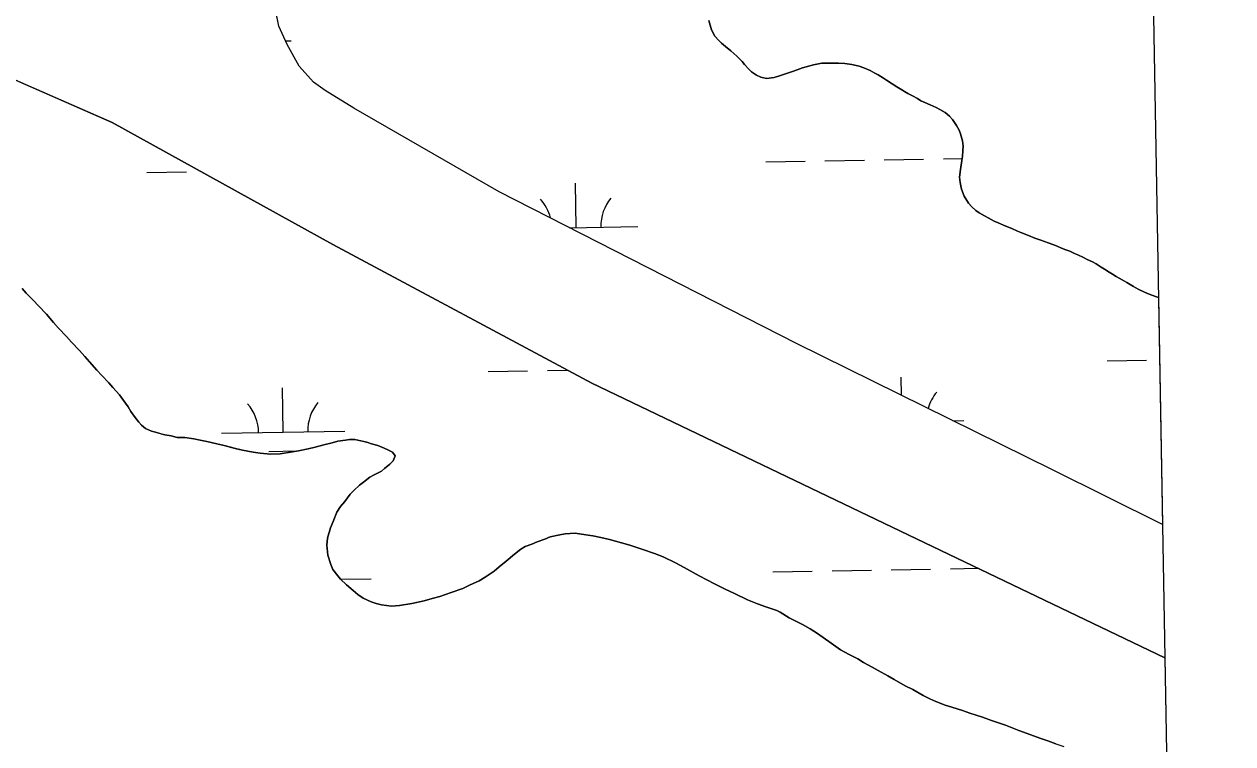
# Model space of a CAD drawing. Extents: x 3887375 to 3925618, y 296674 to 322633.
# Drawn here: x 3922438 to 3923418, y 311109 to 311693 of the extents above; entities that cross this region are included whole.
import ezdxf

# ---------------------------------------------------------------- set-up
doc = ezdxf.new("R2010")
doc.units = 0
for name, color, linetype in [('V-GRID-FRAM', 7, 'Continuous'), ('V-TOPO-SHOR', 7, 'Continuous'), ('V-WETL-SWMP', 7, 'Continuous')]:
    doc.layers.add(name, color=color, linetype=linetype)

msp = doc.modelspace()

# ---------------------------------------------------------------- linework, layer by layer
at = {"layer": 'V-GRID-FRAM'}
msp.add_lwpolyline([(3891343.33, 320285.84), (3923192.81, 320832.52), (3923512.79, 302652.88), (3891647.44, 302105.93), (3891343.33, 320285.84)], dxfattribs=at)
at = {"layer": 'V-TOPO-SHOR'}
for points in [[(3923360.82, 311287.28), (3923271.14, 311331.82), (3923064.08, 311433.89), (3922823.04, 311557.08), (3922705, 311624.93), (3922681.75, 311639.31), (3922672.37, 311646.05), (3922660.75, 311659.05), (3922650.95, 311676.54), (3922644.26, 311691.32), (3922638.95, 311718.2), (3922633.64, 311748.2), (3922633.22, 311762.53), (3922635.94, 311774.61), (3922645.37, 311788.47), (3922737.48, 311943.61), (3922821.52, 312095.2), (3922935.68, 312299.09)], [(3923362.72, 311179.01), (3923161.37, 311275.55), (3922898.23, 311401.94), (3922688.12, 311514.36), (3922509.14, 311613.14), (3922365.12, 311676.36), (3922214.56, 311747.5), (3922019.33, 311846.61), (3921898.41, 311909.93), (3921722.38, 311994.09), (3921643.31, 312035.11)], [(3923025.5, 311656.59), (3923022, 311660.41), (3923020.02, 311662.7), (3923015.76, 311667.14), (3923010.89, 311671.27), (3923006.47, 311674.79), (3923003.27, 311677.54), (3923000.99, 311679.68), (3922997.94, 311683.2), (3922995.21, 311688.54), (3922992.94, 311695.87)], [(3923357.58, 311471.28), (3923355.25, 311472.19), (3923350.07, 311474.03), (3923346.41, 311475.57), (3923341.07, 311478.17), (3923337.27, 311480.32), (3923331.93, 311483.53), (3923328.12, 311485.52), (3923323.24, 311488.28), (3923320.35, 311490.11), (3923317.76, 311491.8), (3923313.8, 311494.4), (3923311.06, 311495.93), (3923307.1, 311498.53), (3923304.2, 311500.22), (3923299.78, 311502.21), (3923296.73, 311503.74), (3923292.31, 311505.89), (3923289.42, 311507.12), (3923285.76, 311508.8), (3923282.41, 311510.03), (3923279.05, 311511.41), (3923275.55, 311512.94), (3923272.04, 311514.17), (3923268.23, 311515.71), (3923262.28, 311517.7), (3923257.41, 311519.39), (3923252.22, 311521.54), (3923246.12, 311523.99), (3923243.23, 311525.22), (3923238.66, 311527.36), (3923233.78, 311529.05), (3923227.53, 311531.81), (3923224.33, 311533.35), (3923219.45, 311535.95), (3923216.4, 311537.48), (3923212.14, 311540.09), (3923209.55, 311541.92), (3923206.2, 311544.83), (3923203.46, 311547.73), (3923199.96, 311553.38), (3923197.99, 311559.18), (3923196.78, 311564.68), (3923196.33, 311568.8), (3923196.96, 311575.21), (3923198.04, 311582.53), (3923198.66, 311585.58), (3923198.98, 311590.61), (3923199.13, 311593.97), (3923198.69, 311598.39), (3923197.17, 311604.04), (3923196.11, 311606.94), (3923193.83, 311610.76), (3923190.48, 311615.65), (3923188.05, 311618.4), (3923184.55, 311621.46), (3923180.28, 311623.76), (3923177.39, 311625.29), (3923172.36, 311627.59), (3923168.09, 311629.58), (3923165.04, 311630.96), (3923162.14, 311632.65), (3923158.03, 311634.79), (3923154.37, 311636.78), (3923148.13, 311640.46), (3923145.54, 311642.14), (3923141.57, 311644.74), (3923137.16, 311647.5), (3923134.57, 311649.34), (3923130.3, 311651.79), (3923127.71, 311653.32), (3923123.75, 311655.46), (3923118.72, 311657.61), (3923114.91, 311658.84), (3923108.96, 311660.22), (3923103.16, 311661), (3923098.13, 311661.32), (3923093.4, 311661.48), (3923090.35, 311661.48), (3923084.55, 311661.35), (3923077.84, 311659.99), (3923071.88, 311658.47), (3923068.83, 311657.57), (3923064.56, 311656.05), (3923060.74, 311654.68), (3923053.56, 311652.26), (3923050.36, 311651.2), (3923045.93, 311649.83), (3923039.83, 311649.08), (3923035.1, 311650.01), (3923031.59, 311651.54), (3923027.63, 311654.45), (3923025.5, 311656.59)], [(3922436.1, 311478.72), (3922439.47, 311474.85), (3922445, 311469.05), (3922449.34, 311464.46), (3922455.83, 311457.69), (3922461.61, 311450.93), (3922465.7, 311446.57), (3922472.2, 311439.56), (3922476.05, 311434.97), (3922482.54, 311428.21), (3922486.88, 311423.37), (3922490.73, 311419.02), (3922496.74, 311412.25), (3922500.83, 311408.14), (3922506.37, 311402.1), (3922509.74, 311398.23), (3922515.03, 311392.43), (3922517.92, 311388.57), (3922522.01, 311382.53), (3922524.17, 311378.91), (3922527.78, 311374.07), (3922530.66, 311370.21), (3922532.83, 311367.79), (3922536.2, 311365.13), (3922541.02, 311362.95), (3922544.15, 311361.98), (3922548.74, 311360.76), (3922551.87, 311360.03), (3922556.93, 311359.05), (3922561.75, 311357.84), (3922568.03, 311357.82), (3922575.26, 311356.6), (3922580.57, 311355.63)], [(3922580.57, 311355.63), (3922585.87, 311354.41), (3922594.07, 311352.7), (3922599.85, 311351.24), (3922609.01, 311348.81), (3922614.8, 311347.35), (3922623.48, 311345.88), (3922629.27, 311345.15), (3922637.47, 311344.17), (3922645.43, 311344.39), (3922655.32, 311346.06), (3922660.15, 311347.01), (3922668.11, 311348.44), (3922673.67, 311349.88), (3922680.91, 311351.79), (3922687.66, 311353.46), (3922692.01, 311354.66), (3922698.28, 311355.61), (3922701.66, 311356.09), (3922706, 311356.08), (3922713.23, 311354.61), (3922716.37, 311353.64), (3922719.5, 311352.67), (3922724.57, 311351.21), (3922727.7, 311350), (3922732.04, 311348.06), (3922736.37, 311345.88), (3922738.54, 311342.98), (3922737.08, 311338.88), (3922734.42, 311335.99), (3922730.07, 311332.63), (3922727.42, 311330.46), (3922721.14, 311327.1), (3922718, 311325.66), (3922712.92, 311321.57), (3922709.78, 311319.16), (3922705.19, 311314.83), (3922702.05, 311311.7), (3922697.69, 311305.92), (3922694.31, 311301.83), (3922691.4, 311297.25), (3922688.25, 311289.54), (3922686.07, 311284.48), (3922683.88, 311276.04), (3922683.14, 311270.49), (3922684.09, 311262.29), (3922686.48, 311254.8), (3922688.16, 311250.7), (3922692.01, 311245.63), (3922694.42, 311242.97), (3922699.23, 311238.38), (3922704.53, 311233.78), (3922708.38, 311230.4), (3922712.72, 311227.49), (3922719.23, 311224.34), (3922723.32, 311223.13), (3922727.42, 311221.91), (3922735.62, 311220.93), (3922742.13, 311221.4), (3922752.27, 311223.06), (3922762.16, 311225.21), (3922768.68, 311227.13), (3922774.72, 311228.81), (3922784.13, 311231.92), (3922793.54, 311235.28), (3922798.86, 311237.92), (3922806.83, 311241.52), (3922811.66, 311244.4), (3922818.9, 311249.45), (3922823.01, 311252.82), (3922828.57, 311257.39), (3922835.34, 311263.17), (3922840.41, 311267.26), (3922844.04, 311269.42), (3922849.59, 311271.34), (3922853.69, 311273.02), (3922859.97, 311275.18), (3922864.31, 311277.1), (3922872.04, 311278.77), (3922876.62, 311279.72), (3922884.58, 311280.19), (3922893.27, 311278.72), (3922899.05, 311277.99), (3922905.32, 311276.77), (3922912.31, 311275.06), (3922922.2, 311272.39), (3922928.95, 311270.44), (3922939.55, 311267.04), (3922948.95, 311263.65), (3922955.94, 311260.98), (3922966.06, 311256.13), (3922973.05, 311252.26), (3922985.1, 311245.48), (3922997.63, 311238.93), (3923006.3, 311234.82), (3923013.77, 311231.18), (3923024.38, 311226.09), (3923032.33, 311222.94), (3923039.08, 311220.51), (3923048, 311217.36), (3923050.89, 311216.14)], [(3923050.89, 311216.14), (3923058.11, 311211.54), (3923068.96, 311205.98), (3923075.22, 311202.58), (3923081, 311198.71), (3923092.32, 311190.97), (3923099.79, 311185.64), (3923106.78, 311181.77), (3923113.76, 311178.14), (3923118.34, 311175.23), (3923125.57, 311171.6), (3923130.39, 311168.69), (3923138.1, 311164.34), (3923143.4, 311161.43), (3923152.31, 311156.34), (3923158.34, 311153.43), (3923166.77, 311148.59), (3923172.07, 311145.69), (3923177.13, 311143.51), (3923184.6, 311140.59), (3923189.91, 311138.9), (3923198.58, 311136.22), (3923204.61, 311134.28), (3923214.98, 311130.88), (3923222.21, 311128.21), (3923233.54, 311124.33), (3923244.38, 311120.2), (3923251.13, 311117.78), (3923261.5, 311113.89), (3923268, 311111.71), (3923274.27, 311109.28), (3923280.78, 311107.1)]]:
    msp.add_lwpolyline(points, dxfattribs=at)
at = {"layer": 'V-WETL-SWMP'}
for p, q in [((3922644.26, 311691.32), (3922638.95, 311718.19)), ((3922650.95, 311676.54), (3922644.26, 311691.32)), ((3922992.94, 311695.87), (3922995.21, 311688.54)), ((3922995.21, 311688.54), (3922997.94, 311683.2)), ((3922997.94, 311683.2), (3923000.99, 311679.68)), ((3922365.12, 311676.36), (3922509.14, 311613.14)), ((3922649.66, 311679.38), (3922654.39, 311679.46)), ((3922660.76, 311659.05), (3922650.95, 311676.54)), ((3923000.99, 311679.68), (3923003.27, 311677.54)), ((3923003.27, 311677.54), (3923006.47, 311674.79)), ((3923006.47, 311674.79), (3923010.89, 311671.27)), ((3923010.89, 311671.27), (3923015.76, 311667.14)), ((3923015.76, 311667.14), (3923020.02, 311662.7)), ((3923020.02, 311662.7), (3923022, 311660.41)), ((3923077.84, 311659.99), (3923084.55, 311661.35)), ((3923084.55, 311661.35), (3923090.35, 311661.48)), ((3923090.35, 311661.48), (3923093.4, 311661.48)), ((3923093.4, 311661.48), (3923098.13, 311661.32)), ((3923098.13, 311661.32), (3923103.16, 311661)), ((3923103.16, 311661), (3923108.96, 311660.22)), ((3922672.37, 311646.05), (3922660.76, 311659.05)), ((3923022, 311660.41), (3923025.5, 311656.59)), ((3923025.5, 311656.59), (3923027.63, 311654.45)), ((3923027.63, 311654.45), (3923031.59, 311651.54)), ((3923031.59, 311651.54), (3923035.1, 311650.01)), ((3923045.93, 311649.83), (3923050.36, 311651.2)), ((3923050.36, 311651.2), (3923053.56, 311652.26)), ((3923053.56, 311652.26), (3923060.74, 311654.68)), ((3923060.74, 311654.68), (3923064.56, 311656.05)), ((3923064.56, 311656.05), (3923068.83, 311657.56)), ((3923068.83, 311657.56), (3923071.88, 311658.47)), ((3923071.88, 311658.47), (3923077.84, 311659.99)), ((3923108.96, 311660.22), (3923114.91, 311658.84)), ((3923114.91, 311658.84), (3923118.72, 311657.61)), ((3923118.72, 311657.61), (3923123.75, 311655.46)), ((3923123.75, 311655.46), (3923127.71, 311653.32)), ((3923127.71, 311653.32), (3923130.3, 311651.79)), ((3923130.3, 311651.79), (3923134.57, 311649.34)), ((3922681.75, 311639.31), (3922672.37, 311646.05)), ((3923035.1, 311650.01), (3923039.83, 311649.08)), ((3923039.83, 311649.08), (3923045.93, 311649.83)), ((3923134.57, 311649.34), (3923137.16, 311647.5)), ((3923137.16, 311647.5), (3923141.58, 311644.74)), ((3923141.58, 311644.74), (3923145.54, 311642.14)), ((3923145.54, 311642.14), (3923148.13, 311640.46)), ((3922705, 311624.93), (3922681.75, 311639.31)), ((3923148.13, 311640.46), (3923154.37, 311636.78)), ((3923154.37, 311636.78), (3923158.03, 311634.79)), ((3923158.03, 311634.79), (3923162.15, 311632.65)), ((3923162.15, 311632.65), (3923165.04, 311630.96)), ((3922823.04, 311557.08), (3922705, 311624.93)), ((3923165.04, 311630.96), (3923168.09, 311629.58)), ((3923168.09, 311629.58), (3923172.36, 311627.59)), ((3923172.36, 311627.59), (3923177.39, 311625.29)), ((3923177.39, 311625.29), (3923180.28, 311623.76)), ((3923180.28, 311623.76), (3923184.55, 311621.46)), ((3923184.55, 311621.46), (3923188.05, 311618.4)), ((3922509.14, 311613.14), (3922688.12, 311514.36)), ((3923188.05, 311618.4), (3923190.48, 311615.65)), ((3923190.48, 311615.65), (3923193.83, 311610.76)), ((3923193.83, 311610.76), (3923196.11, 311606.94)), ((3923196.11, 311606.94), (3923197.17, 311604.04)), ((3923197.17, 311604.04), (3923198.69, 311598.39)), ((3923198.69, 311598.39), (3923199.13, 311593.97)), ((3923199.13, 311593.97), (3923198.98, 311590.61)), ((3923087.19, 311582.24), (3923119.18, 311582.78)), ((3923135.18, 311583.06), (3923167.18, 311583.61)), ((3923183.17, 311583.88), (3923198.37, 311584.14)), ((3923198.04, 311582.53), (3923196.96, 311575.21)), ((3923198.66, 311585.58), (3923198.04, 311582.53)), ((3923198.98, 311590.61), (3923198.66, 311585.58)), ((3922537.36, 311572.8), (3922569.36, 311573.35)), ((3923039.19, 311581.41), (3923071.19, 311581.96)), ((3923196.96, 311575.21), (3923196.33, 311568.8)), ((3922885.5, 311528.02), (3922884.88, 311564.02)), ((3923196.33, 311568.8), (3923196.78, 311564.68)), ((3923196.78, 311564.68), (3923197.99, 311559.19)), ((3923064.08, 311433.89), (3922823.04, 311557.08)), ((3923197.99, 311559.19), (3923199.96, 311553.38)), ((3923199.96, 311553.38), (3923203.46, 311547.73)), ((3923203.46, 311547.73), (3923206.2, 311544.83)), ((3923206.2, 311544.83), (3923209.55, 311541.92)), ((3923209.55, 311541.92), (3923212.14, 311540.08)), ((3923212.14, 311540.08), (3923216.4, 311537.48)), ((3923216.4, 311537.48), (3923219.45, 311535.95)), ((3923219.45, 311535.95), (3923224.33, 311533.35)), ((3923224.33, 311533.35), (3923227.53, 311531.81)), ((3922880.07, 311527.93), (3922935.49, 311528.88)), ((3923227.53, 311531.81), (3923233.78, 311529.05)), ((3923233.78, 311529.05), (3923238.66, 311527.36)), ((3923238.66, 311527.36), (3923243.23, 311525.22)), ((3923243.23, 311525.22), (3923246.12, 311523.99)), ((3923246.12, 311523.99), (3923252.22, 311521.54)), ((3922688.12, 311514.36), (3922898.23, 311401.94)), ((3923252.22, 311521.54), (3923257.41, 311519.39)), ((3923257.41, 311519.39), (3923262.28, 311517.7)), ((3923262.28, 311517.7), (3923268.23, 311515.71)), ((3923268.23, 311515.71), (3923272.04, 311514.17)), ((3923272.04, 311514.17), (3923275.55, 311512.94)), ((3923275.55, 311512.94), (3923279.05, 311511.41)), ((3923279.05, 311511.41), (3923282.41, 311510.03)), ((3923282.41, 311510.03), (3923285.76, 311508.8)), ((3923285.76, 311508.8), (3923289.42, 311507.12)), ((3923289.42, 311507.12), (3923292.31, 311505.89)), ((3923292.31, 311505.89), (3923296.73, 311503.74)), ((3923296.73, 311503.74), (3923299.78, 311502.21)), ((3923299.78, 311502.21), (3923304.2, 311500.22)), ((3923304.2, 311500.22), (3923307.1, 311498.53)), ((3923307.1, 311498.53), (3923311.06, 311495.93)), ((3923311.06, 311495.93), (3923313.8, 311494.4)), ((3923313.8, 311494.4), (3923317.76, 311491.8)), ((3923317.76, 311491.8), (3923320.35, 311490.11)), ((3923320.35, 311490.11), (3923323.25, 311488.28)), ((3923323.25, 311488.28), (3923328.12, 311485.52)), ((3923328.12, 311485.52), (3923331.93, 311483.53)), ((3922439.47, 311474.85), (3922436.1, 311478.72)), ((3922445, 311469.05), (3922439.47, 311474.85)), ((3923331.93, 311483.53), (3923337.26, 311480.31)), ((3923337.26, 311480.31), (3923341.07, 311478.17)), ((3923341.07, 311478.17), (3923346.41, 311475.57)), ((3923346.41, 311475.57), (3923350.07, 311474.03)), ((3922449.33, 311464.46), (3922445, 311469.05)), ((3923350.07, 311474.03), (3923355.25, 311472.19)), ((3923355.25, 311472.19), (3923357.58, 311471.28)), ((3923357.58, 311471.28), (3923360.82, 311287.28)), ((3922455.83, 311457.69), (3922449.33, 311464.46)), ((3922461.61, 311450.92), (3922455.83, 311457.69)), ((3922465.7, 311446.57), (3922461.61, 311450.92)), ((3922472.2, 311439.56), (3922465.7, 311446.57)), ((3922476.05, 311434.97), (3922472.2, 311439.56)), ((3922482.54, 311428.21), (3922476.05, 311434.97)), ((3922486.88, 311423.37), (3922482.54, 311428.21)), ((3923271.14, 311331.82), (3923064.08, 311433.89)), ((3922490.73, 311419.02), (3922486.88, 311423.37)), ((3922496.74, 311412.25), (3922490.73, 311419.02)), ((3923315.91, 311419.96), (3923347.91, 311420.51)), ((3922500.83, 311408.14), (3922496.74, 311412.25)), ((3922506.37, 311402.1), (3922500.83, 311408.14)), ((3922814.08, 311411.35), (3922846.07, 311411.9)), ((3922862.07, 311412.17), (3922878.57, 311412.46)), ((3923149.31, 311391.88), (3923149.05, 311406.67)), ((3922509.74, 311398.23), (3922506.37, 311402.1)), ((3922515.03, 311392.43), (3922509.74, 311398.23)), ((3922647.84, 311362.06), (3922647.22, 311398.05)), ((3922898.23, 311401.94), (3923161.38, 311275.55)), ((3922517.92, 311388.57), (3922515.03, 311392.43)), ((3922522.01, 311382.53), (3922517.92, 311388.57)), ((3922524.17, 311378.91), (3922522.01, 311382.53)), ((3922527.78, 311374.07), (3922524.17, 311378.91)), ((3922530.66, 311370.21), (3922527.78, 311374.07)), ((3922532.83, 311367.79), (3922530.66, 311370.21)), ((3922536.2, 311365.13), (3922532.83, 311367.79)), ((3923190.88, 311371.38), (3923199.66, 311371.53)), ((3922541.02, 311362.95), (3922536.2, 311365.13)), ((3922544.16, 311361.98), (3922541.02, 311362.95)), ((3922548.73, 311360.76), (3922544.16, 311361.98)), ((3922551.87, 311360.03), (3922548.73, 311360.76)), ((3922556.93, 311359.05), (3922551.87, 311360.03)), ((3922561.75, 311357.84), (3922556.93, 311359.05)), ((3922568.03, 311357.82), (3922561.75, 311357.84)), ((3922575.26, 311356.6), (3922568.03, 311357.82)), ((3922597.84, 311361.2), (3922697.83, 311362.92)), ((3922580.56, 311355.63), (3922575.26, 311356.6)), ((3922585.87, 311354.41), (3922580.56, 311355.63)), ((3922594.07, 311352.7), (3922585.87, 311354.41)), ((3922599.85, 311351.24), (3922594.07, 311352.7)), ((3922609.02, 311348.81), (3922599.85, 311351.24)), ((3922614.8, 311347.35), (3922609.02, 311348.81)), ((3922623.48, 311345.88), (3922614.8, 311347.35)), ((3922660.15, 311347.01), (3922655.32, 311346.06)), ((3922668.11, 311348.44), (3922660.15, 311347.01)), ((3922673.67, 311349.88), (3922668.11, 311348.44)), ((3922680.91, 311351.79), (3922673.67, 311349.88)), ((3922687.66, 311353.46), (3922680.91, 311351.79)), ((3922692.01, 311354.66), (3922687.66, 311353.46)), ((3922698.28, 311355.61), (3922692.01, 311354.66)), ((3922701.66, 311356.09), (3922698.28, 311355.61)), ((3922706, 311356.08), (3922701.66, 311356.09)), ((3922713.23, 311354.61), (3922706, 311356.08)), ((3922716.37, 311353.64), (3922713.23, 311354.61)), ((3922719.5, 311352.67), (3922716.37, 311353.64)), ((3922724.57, 311351.21), (3922719.5, 311352.67)), ((3922727.7, 311350), (3922724.57, 311351.21)), ((3922732.04, 311348.06), (3922727.7, 311350)), ((3922736.37, 311345.88), (3922732.04, 311348.06)), ((3922629.27, 311345.15), (3922623.48, 311345.88)), ((3922637.47, 311344.16), (3922629.27, 311345.15)), ((3922636.1, 311346.42), (3922659.19, 311346.82)), ((3922645.43, 311344.39), (3922637.47, 311344.16)), ((3922655.32, 311346.06), (3922645.43, 311344.39)), ((3922734.42, 311335.99), (3922737.08, 311338.88)), ((3922738.54, 311342.98), (3922736.37, 311345.88)), ((3922737.08, 311338.88), (3922738.54, 311342.98)), ((3922721.14, 311327.1), (3922727.42, 311330.46)), ((3922727.42, 311330.46), (3922730.07, 311332.63)), ((3922730.07, 311332.63), (3922734.42, 311335.99)), ((3923360.82, 311287.28), (3923271.14, 311331.82)), ((3922705.19, 311314.83), (3922709.78, 311319.16)), ((3922709.78, 311319.16), (3922712.92, 311321.57)), ((3922712.92, 311321.57), (3922718, 311325.66)), ((3922718, 311325.66), (3922721.14, 311327.1)), ((3922697.69, 311305.92), (3922702.05, 311311.7)), ((3922702.05, 311311.7), (3922705.19, 311314.83)), ((3922691.4, 311297.25), (3922694.31, 311301.83)), ((3922694.31, 311301.83), (3922697.69, 311305.92)), ((3922686.07, 311284.48), (3922688.25, 311289.54)), ((3922688.25, 311289.54), (3922691.4, 311297.25)), ((3922683.88, 311276.04), (3922686.07, 311284.48)), ((3922872.04, 311278.77), (3922864.31, 311277.1)), ((3922876.62, 311279.72), (3922872.04, 311278.77)), ((3922884.58, 311280.19), (3922876.62, 311279.72)), ((3922893.26, 311278.72), (3922884.58, 311280.19)), ((3922899.05, 311277.99), (3922893.26, 311278.72)), ((3922683.14, 311270.49), (3922683.88, 311276.04)), ((3922684.09, 311262.29), (3922683.14, 311270.49)), ((3922844.04, 311269.42), (3922840.41, 311267.26)), ((3922849.59, 311271.34), (3922844.04, 311269.42)), ((3922853.69, 311273.02), (3922849.59, 311271.34)), ((3922859.97, 311275.18), (3922853.69, 311273.02)), ((3922864.31, 311277.1), (3922859.97, 311275.18)), ((3922905.32, 311276.77), (3922899.05, 311277.99)), ((3922912.31, 311275.06), (3922905.32, 311276.77)), ((3922922.2, 311272.39), (3922912.31, 311275.06)), ((3922928.95, 311270.44), (3922922.2, 311272.39)), ((3922939.55, 311267.04), (3922928.95, 311270.44)), ((3923161.38, 311275.55), (3923362.72, 311179.01)), ((3922686.48, 311254.81), (3922684.09, 311262.29)), ((3922835.34, 311263.17), (3922828.57, 311257.39)), ((3922840.41, 311267.26), (3922835.34, 311263.17)), ((3922948.95, 311263.65), (3922939.55, 311267.04)), ((3922955.94, 311260.98), (3922948.95, 311263.65)), ((3922966.06, 311256.13), (3922955.94, 311260.98)), ((3922688.16, 311250.7), (3922686.48, 311254.81)), ((3922692.01, 311245.63), (3922688.16, 311250.7)), ((3922818.9, 311249.45), (3922811.66, 311244.4)), ((3922823.01, 311252.82), (3922818.9, 311249.45)), ((3922828.57, 311257.39), (3922823.01, 311252.82)), ((3922973.05, 311252.26), (3922966.06, 311256.13)), ((3922985.1, 311245.48), (3922973.05, 311252.26)), ((3923044.9, 311248.79), (3923076.9, 311249.34)), ((3923092.9, 311249.61), (3923124.89, 311250.16)), ((3923140.89, 311250.43), (3923172.88, 311250.98)), ((3923188.88, 311251.26), (3923211.24, 311251.64)), ((3922694.42, 311242.97), (3922692.01, 311245.63)), ((3922699.23, 311238.38), (3922694.42, 311242.97)), ((3922694.62, 311242.77), (3922719.04, 311243.19)), ((3922806.83, 311241.52), (3922798.86, 311237.92)), ((3922811.66, 311244.4), (3922806.83, 311241.52)), ((3922997.63, 311238.93), (3922985.1, 311245.48)), ((3922704.53, 311233.78), (3922699.23, 311238.38)), ((3922708.38, 311230.4), (3922704.53, 311233.78)), ((3922712.72, 311227.49), (3922708.38, 311230.4)), ((3922784.13, 311231.92), (3922774.72, 311228.8)), ((3922793.54, 311235.28), (3922784.13, 311231.92)), ((3922798.86, 311237.92), (3922793.54, 311235.28)), ((3923006.3, 311234.82), (3922997.63, 311238.93)), ((3923013.77, 311231.18), (3923006.3, 311234.82)), ((3923024.38, 311226.09), (3923013.77, 311231.18)), ((3922719.23, 311224.34), (3922712.72, 311227.49)), ((3922723.32, 311223.13), (3922719.23, 311224.34)), ((3922727.42, 311221.91), (3922723.32, 311223.13)), ((3922735.62, 311220.93), (3922727.42, 311221.91)), ((3922742.14, 311221.4), (3922735.62, 311220.93)), ((3922752.27, 311223.06), (3922742.14, 311221.4)), ((3922762.16, 311225.21), (3922752.27, 311223.06)), ((3922768.68, 311227.13), (3922762.16, 311225.21)), ((3922774.72, 311228.8), (3922768.68, 311227.13)), ((3923032.33, 311222.94), (3923024.38, 311226.09)), ((3923039.08, 311220.51), (3923032.33, 311222.94)), ((3923048, 311217.36), (3923039.08, 311220.51)), ((3923050.89, 311216.14), (3923048, 311217.36)), ((3923058.12, 311211.55), (3923050.89, 311216.14)), ((3923068.96, 311205.98), (3923058.12, 311211.55)), ((3923075.22, 311202.58), (3923068.96, 311205.98)), ((3923081, 311198.71), (3923075.22, 311202.58)), ((3923092.32, 311190.97), (3923081, 311198.71)), ((3923099.79, 311185.64), (3923092.32, 311190.97)), ((3923106.78, 311181.77), (3923099.79, 311185.64)), ((3923113.77, 311178.14), (3923106.78, 311181.77)), ((3923118.34, 311175.23), (3923113.77, 311178.14)), ((3923125.57, 311171.6), (3923118.34, 311175.23)), ((3923130.39, 311168.69), (3923125.57, 311171.6)), ((3923362.72, 311179.01), (3923364.48, 311079.21)), ((3923138.1, 311164.34), (3923130.39, 311168.69)), ((3923143.4, 311161.43), (3923138.1, 311164.34)), ((3923152.31, 311156.34), (3923143.4, 311161.43)), ((3923158.34, 311153.44), (3923152.31, 311156.34)), ((3923166.77, 311148.59), (3923158.34, 311153.44)), ((3923172.07, 311145.69), (3923166.77, 311148.59)), ((3923177.13, 311143.51), (3923172.07, 311145.69)), ((3923184.6, 311140.59), (3923177.13, 311143.51)), ((3923189.91, 311138.89), (3923184.6, 311140.59)), ((3923198.58, 311136.22), (3923189.91, 311138.89)), ((3923204.61, 311134.28), (3923198.58, 311136.22)), ((3923214.98, 311130.88), (3923204.61, 311134.28)), ((3923222.21, 311128.21), (3923214.98, 311130.88)), ((3923233.54, 311124.33), (3923222.21, 311128.21)), ((3923244.38, 311120.2), (3923233.54, 311124.33)), ((3923251.13, 311117.78), (3923244.38, 311120.2)), ((3923261.5, 311113.89), (3923251.13, 311117.78)), ((3923268, 311111.71), (3923261.5, 311113.89)), ((3923274.27, 311109.28), (3923268, 311111.71))]:
    msp.add_line(p, q, dxfattribs=at)
for centre, start, end in [((3922830.25, 311527.55), 13.68882, 41.7552), ((3922940.72, 311529.45), 140.21154, 181.75519), ((3923204.9, 311372.1), 140.21154, 164.94581), ((3922592.59, 311361.59), 0.21154, 41.7552), ((3922703.06, 311363.48), 140.21154, 181.75519)]:
    msp.add_arc(centre, 35.25, start, end, dxfattribs=at)

doc.saveas('drawing.dxf')
